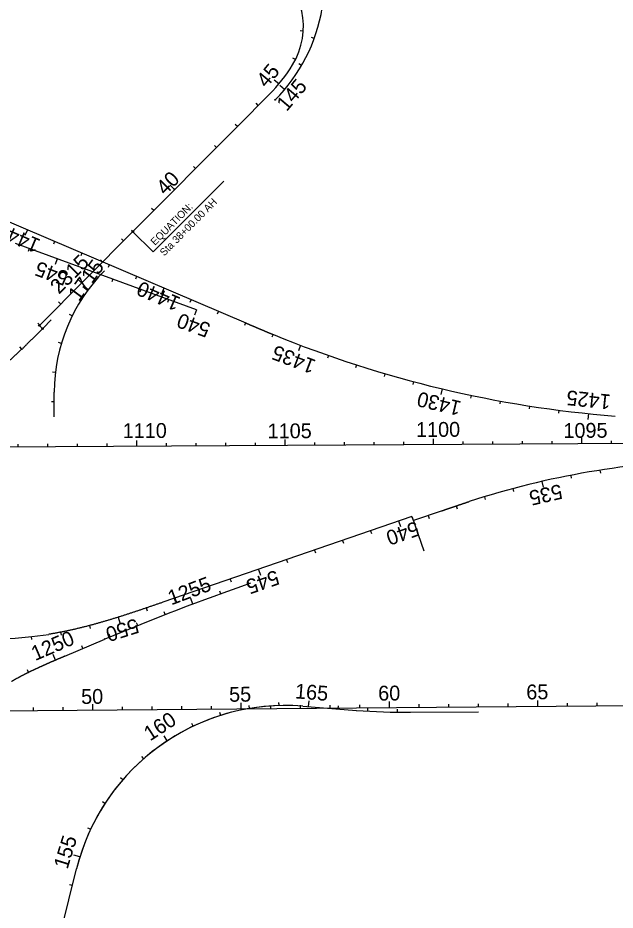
# Model space of a CAD drawing. Extents: x 448091 to 665917, y 1461380 to 1587607.
# Drawn here: x 477968 to 479982, y 1530300 to 1533309 of the extents above; entities that cross this region are included whole.
import ezdxf

# ---------------------------------------------------------------- set-up
doc = ezdxf.new("R2010")
doc.units = 0
for name, color, linetype in [('Attenuator_ep', 7, 'Continuous'), ('ATVHP', 7, 'Continuous'), ('BoxCulvert_ep', 7, 'Continuous'), ('TextShtNo', 7, 'Continuous'), ('TextTitle', 7, 'Continuous')]:
    doc.layers.add(name, color=color, linetype=linetype)

msp = doc.modelspace()

# ---------------------------------------------------------------- linework, layer by layer
at = {"layer": 'Attenuator_ep'}
for p, q in [((478424.8, 1532519.3), (478662, 1532758)), ((478353.9, 1532589.7), (478424.8, 1532519.3)), ((478051.4, 1532260.4), (478040.7, 1532271))]:
    msp.add_line(p, q, dxfattribs=at)
for centre in [(478355.7, 1532587.9), (478040.7, 1532271), (478051.4, 1532260.4)]:
    msp.add_circle(centre, 2.5, dxfattribs=at)
at = {"layer": 'ATVHP'}
msp.add_line((479297.6, 1531625.3), (479336.7, 1531511.9), dxfattribs=at)
at = {"layer": 'BoxCulvert_ep'}
for p, q in [((477221.1, 1530966.4), (482148.1, 1531007.3)), ((478221, 1530974.7), (478220.9, 1530994.7)), ((478321, 1530975.5), (478321, 1530985.5)), ((478421, 1530976.4), (478420.9, 1530986.4)), ((478521, 1530977.2), (478520.9, 1530987.2)), ((478621, 1530978), (478620.9, 1530988)), ((478721, 1530978.8), (478720.9, 1530998.8)), ((478821, 1530979.7), (478820.9, 1530989.7)), ((478921, 1530980.5), (478920.9, 1530990.5)), ((479021, 1530981.3), (479020.9, 1530991.3)), ((479121, 1530982.2), (479120.9, 1530992.2)), ((479221, 1530983), (479220.8, 1531003)), ((479321, 1530983.8), (479320.9, 1530993.8)), ((479421, 1530984.7), (479420.9, 1530994.7)), ((479521, 1530985.5), (479520.9, 1530995.5)), ((479621, 1530986.3), (479620.9, 1530996.3)), ((479721, 1530987.2), (479720.8, 1531007.2)), ((479821, 1530988), (479820.9, 1530998)), ((479921, 1530988.8), (479920.9, 1530998.8)), ((478021, 1530973), (478021, 1530983)), ((478121, 1530973.9), (478121, 1530983.9))]:
    msp.add_line(p, q, dxfattribs=at)
at = {"layer": 'TextShtNo'}
for p, q in [((478708.1, 1532942.6), (478816.3, 1533051.4)), ((478355.7, 1532587.9), (478708.1, 1532942.6)), ((478040.7, 1532271), (478355.7, 1532587.9)), ((477981.8, 1532191.7), (477974.9, 1532199)), ((480432.9, 1531875.4), (476443.8, 1531852.3)), ((478126.9, 1531156.3), (478261.2, 1531213.2)), ((478928.3, 1530987.8), (479109.2, 1530973.4)), ((479291.5, 1530966.9), (479520.7, 1530968.8)), ((477442.6, 1527520.7), (478165.9, 1530438.6))]:
    msp.add_line(p, q, dxfattribs=at)
for centre, radius, start, end in [((478683.7, 1533279.6), 247, 328.3884, 55.9829), ((478429.1, 1533436.3), 573, 315.1779, 350.5356), ((478429.1, 1533436.3), 546, 315.1779, 328.3885), ((477892.9, 1532361.8), 1146.2, 190.8482, 279.0283), ((481243.4, 1524179.9), 7639.4, 109.02829, 112.97711), ((478870.8, 1530263.9), 726.2, 85.4563, 166.0783), ((478870.8, 1530263.9), 726.2, 90.4766, 166.0783), ((479274.2, 1533050.4), 2083.5, 265.4563, 270.4764)]:
    msp.add_arc(centre, radius, start, end, dxfattribs=at)
for points in [[(478051.4, 1532260.4), (478049.1, 1532258.1), (478046.8, 1532255.8), (478044.5, 1532253.5), (478042.2, 1532251.2), (478039.9, 1532248.9), (478037.6, 1532246.6), (478035.4, 1532244.3), (478033.1, 1532242), (478030.8, 1532239.7), (478028.5, 1532237.4), (478026.2, 1532235.1), (478023.9, 1532232.9), (478021.6, 1532230.6), (478019.3, 1532228.3), (478017, 1532226), (478014.7, 1532223.7), (478012.4, 1532221.4), (478010.1, 1532219.1), (478007.8, 1532216.9), (478005.5, 1532214.6), (478003.1, 1532212.3), (478000.8, 1532210.1), (477998.5, 1532207.8), (477996.2, 1532205.5), (477993.8, 1532203.3), (477991.5, 1532201), (477989.2, 1532198.8), (477986.8, 1532196.5), (477984.5, 1532194.3), (477982.2, 1532192), (477979.8, 1532189.8), (477977.4, 1532187.6), (477975.1, 1532185.4), (477972.7, 1532183.1), (477970.4, 1532180.9), (477968, 1532178.7), (477965.6, 1532176.5), (477963.2, 1532174.3), (477960.8, 1532172.1), (477958.4, 1532169.9), (477956, 1532167.7), (477953.6, 1532165.6), (477951.2, 1532163.4), (477948.8, 1532161.2), (477946.4, 1532159.1), (477944, 1532156.9), (477941.5, 1532154.8), (477939.1, 1532152.6), (477936.6, 1532150.5), (477934.2, 1532148.4), (477931.7, 1532146.3), (477929.3, 1532144.2), (477926.8, 1532142.1), (477924.3, 1532140), (477921.8, 1532137.9), (477919.3, 1532135.8), (477916.8, 1532133.7), (477914.3, 1532131.7), (477911.8, 1532129.6), (477909.3, 1532127.6), (477906.8, 1532125.6), (477904.2, 1532123.5), (477901.7, 1532121.5), (477899.1, 1532119.5), (477896.6, 1532117.5), (477894, 1532115.6), (477891.4, 1532113.6), (477888.9, 1532111.6), (477886.3, 1532109.7), (477883.7, 1532107.7), (477881.1, 1532105.8), (477878.4, 1532103.9), (477875.8, 1532102), (477873.2, 1532100.1)], [(478457.3, 1531338.1), (478452.2, 1531336.3), (478447.1, 1531334.6), (478442, 1531332.8), (478436.9, 1531331.1), (478431.7, 1531329.3), (478426.6, 1531327.5), (478421.5, 1531325.8), (478416.4, 1531324), (478411.3, 1531322.3), (478406.2, 1531320.5), (478401.1, 1531318.8), (478395.9, 1531317), (478390.8, 1531315.3), (478385.7, 1531313.6), (478380.6, 1531311.8), (478375.5, 1531310.1), (478370.3, 1531308.4), (478365.2, 1531306.7), (478360.1, 1531305), (478354.9, 1531303.3), (478349.8, 1531301.6), (478344.7, 1531299.9), (478339.5, 1531298.2), (478334.4, 1531296.6), (478329.3, 1531294.9), (478324.1, 1531293.2), (478319, 1531291.6), (478313.8, 1531289.9), (478308.7, 1531288.3), (478303.5, 1531286.7), (478298.3, 1531285.1), (478293.2, 1531283.5), (478288, 1531281.9), (478282.8, 1531280.3), (478277.7, 1531278.8), (478272.5, 1531277.2), (478267.3, 1531275.7), (478262.1, 1531274.1), (478256.9, 1531272.6), (478251.8, 1531271.1), (478246.6, 1531269.6), (478241.4, 1531268.1), (478236.2, 1531266.7), (478230.9, 1531265.2), (478225.7, 1531263.8), (478220.5, 1531262.3), (478215.3, 1531260.9), (478210.1, 1531259.6), (478204.9, 1531258.2), (478199.6, 1531256.8), (478194.4, 1531255.5), (478189.1, 1531254.2), (478183.9, 1531252.8), (478178.6, 1531251.6), (478173.4, 1531250.3), (478168.1, 1531249), (478162.9, 1531247.8), (478157.6, 1531246.6), (478152.3, 1531245.4), (478147.1, 1531244.2), (478141.8, 1531243.1), (478136.5, 1531241.9), (478131.2, 1531240.8), (478125.9, 1531239.7), (478120.6, 1531238.6), (478115.3, 1531237.6), (478110, 1531236.6), (478104.7, 1531235.6), (478099.4, 1531234.6), (478094.1, 1531233.6), (478088.7, 1531232.7), (478083.4, 1531231.8), (478078.1, 1531230.9), (478072.7, 1531230)], [(478126.9, 1531156.3), (478124.4, 1531155.2), (478122, 1531154.2), (478119.5, 1531153.1), (478117, 1531152.1), (478114.5, 1531151), (478112, 1531149.9), (478109.5, 1531148.9), (478107, 1531147.8), (478104.5, 1531146.8), (478102.1, 1531145.7), (478099.6, 1531144.6), (478097.1, 1531143.6), (478094.6, 1531142.5), (478092.1, 1531141.4), (478089.6, 1531140.4), (478087.2, 1531139.3), (478084.7, 1531138.2), (478082.2, 1531137.2), (478079.7, 1531136.1), (478077.2, 1531135), (478074.8, 1531133.9), (478072.3, 1531132.9), (478069.8, 1531131.8), (478067.3, 1531130.7), (478064.9, 1531129.6), (478062.4, 1531128.5), (478059.9, 1531127.4), (478057.4, 1531126.3), (478055, 1531125.2), (478052.5, 1531124.1), (478050, 1531123), (478047.6, 1531121.9), (478045.1, 1531120.8), (478042.7, 1531119.7), (478040.2, 1531118.5), (478037.7, 1531117.4), (478035.3, 1531116.3), (478032.8, 1531115.1), (478030.4, 1531114), (478027.9, 1531112.9), (478025.5, 1531111.7), (478023, 1531110.5), (478020.6, 1531109.4), (478018.2, 1531108.2), (478015.7, 1531107.1), (478013.3, 1531105.9), (478010.9, 1531104.7), (478008.4, 1531103.5), (478006, 1531102.3), (478003.6, 1531101.1), (478001.2, 1531099.9), (477998.7, 1531098.7), (477996.3, 1531097.5), (477993.9, 1531096.3), (477991.5, 1531095.1), (477989.1, 1531093.9), (477986.7, 1531092.6), (477984.3, 1531091.4), (477981.9, 1531090.1), (477979.5, 1531088.9), (477977.1, 1531087.6), (477974.7, 1531086.3), (477972.3, 1531085.1), (477970, 1531083.8), (477967.6, 1531082.5), (477965.2, 1531081.2), (477962.8, 1531079.9), (477960.5, 1531078.6), (477958.1, 1531077.3), (477955.8, 1531075.9), (477953.4, 1531074.6), (477951.1, 1531073.3), (477948.7, 1531071.9), (477946.4, 1531070.6)]]:
    msp.add_spline(points, degree=3, dxfattribs=at)
at = {"layer": 'TextTitle'}
for p, q in [((478930.2, 1533264), (478920.2, 1533264.6)), ((478966.9, 1533238.8), (478957.5, 1533242.2)), ((478904.1, 1533168.1), (478895.2, 1533172.6)), ((478924.5, 1533148.4), (478915.8, 1533153.4)), ((478847.7, 1533085.8), (478831.8, 1533099.1)), ((478847.7, 1533085.8), (478844.4, 1533088.5)), ((478866.9, 1533066.7), (478851.1, 1533080.1)), ((478866.9, 1533066.7), (478863.7, 1533069.5)), ((478778.6, 1533013.5), (478771.5, 1533020.5)), ((478708.1, 1532942.6), (478701.1, 1532949.6)), ((478637.7, 1532871.6), (478630.6, 1532878.7)), ((478567.2, 1532800.7), (478560.1, 1532807.8)), ((478496.7, 1532729.8), (478482, 1532744.4)), ((478496.7, 1532729.8), (478493.6, 1532732.8)), ((478426.2, 1532658.9), (478419.1, 1532665.9)), ((478737.9, 1532279.2), (477901.3, 1532635.5)), ((478000.1, 1532593.4), (477992.2, 1532575)), ((478355.7, 1532587.9), (478351.6, 1532592)), ((478355.7, 1532587.9), (478352.6, 1532591)), ((478092.1, 1532554.2), (478088.2, 1532545)), ((478324.3, 1532556.3), (478317.2, 1532563.4)), ((478570.3, 1532324.5), (477959.8, 1532547.5)), ((478006.7, 1532530.4), (478003.3, 1532521)), ((478100.6, 1532496.1), (478093.8, 1532477.3)), ((478184.1, 1532515.1), (478180.2, 1532505.9)), ((478253.8, 1532485.4), (478246.7, 1532492.4)), ((478194.6, 1532461.8), (478191.1, 1532452.4)), ((478276.1, 1532475.9), (478272.2, 1532466.7)), ((478368.1, 1532436.7), (478364.2, 1532427.5)), ((478183.3, 1532414.5), (478169.1, 1532428.6)), ((478203.1, 1532389.5), (478187, 1532401.3)), ((478288.5, 1532427.4), (478285.1, 1532418.1)), ((478382.4, 1532393.1), (478379, 1532383.7)), ((478460.1, 1532397.5), (478452, 1532378.4)), ((478112.8, 1532343.5), (478105.7, 1532350.6)), ((478476.4, 1532358.8), (478472.9, 1532349.4)), ((478552.1, 1532358.4), (478548.2, 1532349.2)), ((478570.3, 1532324.5), (478563.4, 1532305.7)), ((478644.1, 1532319.2), (478640.2, 1532310)), ((478042.3, 1532272.6), (478035.2, 1532279.6)), ((478053.1, 1532262.2), (478080.9, 1532290.1)), ((478151.3, 1532304.1), (478142.3, 1532308.5)), ((478736.1, 1532280), (478732.2, 1532270.8)), ((478828.3, 1532241.2), (478824.5, 1532231.9)), ((478114.8, 1532211.1), (478105.2, 1532213.9)), ((478921.3, 1532204.4), (478914.1, 1532185.7)), ((479015.2, 1532170), (479011.9, 1532160.6)), ((479109.9, 1532138.2), (479106.9, 1532128.6)), ((478094.9, 1532113.2), (478085, 1532114.4)), ((479205.5, 1532108.8), (479202.7, 1532099.2)), ((479301.8, 1532081.9), (479299.3, 1532072.2)), ((478091.1, 1531962.8), (478091.1, 1532046.8)), ((479398.8, 1532057.5), (479394.2, 1532038.1)), ((478091.1, 1532013.4), (478081.1, 1532013.4)), ((479496.4, 1532035.7), (479494.4, 1532025.9)), ((479594.5, 1532016.5), (479592.7, 1532006.6)), ((479693.1, 1531999.8), (479691.6, 1531989.9)), ((479792.1, 1531985.7), (479790.9, 1531975.8)), ((479891.5, 1531974.3), (479889.4, 1531954.4)), ((479369.4, 1531869.2), (479369.3, 1531889.2)), ((479869.4, 1531872.1), (479869.3, 1531892.1)), ((477969.4, 1531861.1), (477969.4, 1531871.1)), ((478069.4, 1531861.7), (478069.4, 1531871.7)), ((478169.4, 1531862.3), (478169.4, 1531872.3)), ((478269.4, 1531862.9), (478269.4, 1531872.9)), ((478369.4, 1531863.5), (478369.3, 1531883.5)), ((478469.4, 1531864), (478469.4, 1531874)), ((478569.4, 1531864.6), (478569.4, 1531874.6)), ((478669.4, 1531865.2), (478669.4, 1531875.2)), ((478769.4, 1531865.8), (478769.4, 1531875.8)), ((478869.4, 1531866.3), (478869.3, 1531886.3)), ((478969.4, 1531866.9), (478969.4, 1531876.9)), ((479069.4, 1531867.5), (479069.4, 1531877.5)), ((479169.4, 1531868.1), (479169.4, 1531878.1)), ((479269.4, 1531868.7), (479269.4, 1531878.7)), ((479469.4, 1531869.8), (479469.3, 1531879.8)), ((479569.4, 1531870.4), (479569.3, 1531880.4)), ((479669.4, 1531871), (479669.3, 1531881)), ((479769.4, 1531871.5), (479769.3, 1531881.5)), ((479969.4, 1531872.7), (479969.3, 1531882.7)), ((479930.3, 1531783.3), (479931.8, 1531773.5)), ((479734, 1531745.3), (479738.5, 1531725.9)), ((479831.8, 1531766), (479833.7, 1531756.2)), ((479636.9, 1531721.2), (479639.5, 1531711.6)), ((479540.8, 1531693.8), (479543.7, 1531684.2)), ((479445.6, 1531663), (479448.8, 1531653.5)), ((479296.8, 1531627.6), (478457.3, 1531338.1)), ((479301.7, 1531613.5), (479296.8, 1531627.6)), ((479394.7, 1531645.5), (479301.7, 1531613.5)), ((479351.1, 1531630.5), (479354.3, 1531621)), ((479251.6, 1531612.1), (479257.9, 1531593.9)), ((479157.1, 1531579.4), (479160.4, 1531570)), ((479062.6, 1531546.8), (479065.8, 1531537.4)), ((478968, 1531514.2), (478971.3, 1531504.8)), ((478873.5, 1531481.6), (478876.8, 1531472.2)), ((478779, 1531449), (478785.8, 1531429.4)), ((478684.4, 1531416.4), (478687.7, 1531407)), ((478746.5, 1531399.8), (478743.3, 1531409.2)), ((478589.9, 1531383.8), (478593.2, 1531374.4)), ((478495.4, 1531351.2), (478498.6, 1531341.8)), ((478558.4, 1531331.9), (478551.4, 1531350.7)), ((478652.2, 1531366.5), (478648.8, 1531375.9)), ((478400.8, 1531318.7), (478404, 1531309.2)), ((478305.8, 1531287.4), (478311.8, 1531268.3)), ((478465, 1531296.2), (478461.4, 1531305.5)), ((478209.8, 1531259.5), (478212.4, 1531249.8)), ((478372.1, 1531259.2), (478368.3, 1531268.5)), ((478112.4, 1531237), (478114.3, 1531227.2)), ((478279.7, 1531221), (478275.8, 1531230.2)), ((478013.5, 1531222.2), (478014.6, 1531212)), ((478261.2, 1531213.2), (478260.3, 1531215.3)), ((478187.6, 1531182), (478183.7, 1531191.2)), ((478095.5, 1531142.9), (478087.7, 1531161.3)), ((478004.5, 1531101.6), (478000.1, 1531110.6)), ((478749.2, 1530979.8), (478747.6, 1530989.7)), ((478848.7, 1530989.7), (478848.4, 1530999.7)), ((478848.7, 1530989.7), (478848.5, 1530995.5)), ((478848.7, 1530989.7), (478848.5, 1530994)), ((478948.5, 1530986.2), (478950.1, 1531006.1)), ((479048.2, 1530978.3), (479049, 1530988.2)), ((478652.1, 1530956.4), (478649.1, 1530965.9)), ((478652.1, 1530956.4), (478650.4, 1530961.8)), ((478652.1, 1530956.4), (478650.8, 1530960.5)), ((479147.9, 1530970.7), (479148.5, 1530980.7)), ((479247.9, 1530967), (479248, 1530977)), ((478559.1, 1530919.8), (478554.8, 1530928.8)), ((478472, 1530870.8), (478461.1, 1530887.5)), ((478392.5, 1530810.3), (478385.9, 1530817.8)), ((478322, 1530739.5), (478314.5, 1530746)), ((478322, 1530739.5), (478318.8, 1530742.3)), ((478261.9, 1530659.7), (478253.5, 1530665.1)), ((478261.9, 1530659.7), (478258.3, 1530662)), ((478213.4, 1530572.3), (478204.3, 1530576.6)), ((478177.2, 1530479.2), (478157.4, 1530485.3)), ((478177.2, 1530479.2), (478173.1, 1530480.4)), ((478152, 1530382.4), (478142.3, 1530384.8)), ((478152, 1530382.4), (478146.4, 1530383.8)), ((478152, 1530382.4), (478147.8, 1530383.5))]:
    msp.add_line(p, q, dxfattribs=at)
msp.add_circle((478835.5, 1533032.4), 1, dxfattribs=at)
for centre, radius, start, end in [((478671.1, 1532046.8), 580, 135.1505, 180), ((480280.4, 1535774.1), 3819.7, 247.6845, 265.5148), ((480376, 1528953.4), 2864.8, 91.3311, 108.0283)]:
    msp.add_arc(centre, radius, start, end, dxfattribs=at)
for points in [[(478737.9, 1532279.2), (478739.1, 1532278.7), (478740.3, 1532278.2), (478741.6, 1532277.7), (478742.8, 1532277.1), (478744.1, 1532276.6), (478745.3, 1532276.1), (478746.6, 1532275.5), (478747.8, 1532275), (478749.1, 1532274.5), (478750.3, 1532274), (478751.5, 1532273.4), (478752.8, 1532272.9), (478754, 1532272.4), (478755.3, 1532271.8), (478756.5, 1532271.3), (478757.8, 1532270.8), (478759, 1532270.3), (478760.2, 1532269.7), (478761.5, 1532269.2), (478762.7, 1532268.7), (478764, 1532268.1), (478765.2, 1532267.6), (478766.5, 1532267.1), (478767.7, 1532266.6), (478769, 1532266), (478770.2, 1532265.5), (478771.4, 1532265), (478772.7, 1532264.4), (478773.9, 1532263.9), (478775.2, 1532263.4), (478776.4, 1532262.9), (478777.7, 1532262.3), (478778.9, 1532261.8), (478780.2, 1532261.3), (478781.4, 1532260.8), (478782.6, 1532260.2), (478783.9, 1532259.7), (478785.1, 1532259.2), (478786.4, 1532258.7), (478787.6, 1532258.1), (478788.9, 1532257.6), (478790.1, 1532257.1), (478791.4, 1532256.6), (478792.6, 1532256), (478793.8, 1532255.5), (478795.1, 1532255), (478796.3, 1532254.5), (478797.6, 1532253.9), (478798.8, 1532253.4), (478800.1, 1532252.9), (478801.3, 1532252.4), (478802.6, 1532251.9), (478803.8, 1532251.3), (478805.1, 1532250.8), (478806.3, 1532250.3), (478807.6, 1532249.8), (478808.8, 1532249.3), (478810.1, 1532248.7), (478811.3, 1532248.2), (478812.6, 1532247.7), (478813.8, 1532247.2), (478815, 1532246.7), (478816.3, 1532246.1), (478817.5, 1532245.6), (478818.8, 1532245.1), (478820, 1532244.6), (478821.3, 1532244.1), (478822.5, 1532243.6), (478823.8, 1532243), (478825, 1532242.5), (478826.3, 1532242), (478827.5, 1532241.5), (478828.8, 1532241), (478830, 1532240.5)], [(479394.7, 1531645.5), (479396, 1531646), (479397.2, 1531646.4), (479398.5, 1531646.8), (479399.8, 1531647.3), (479401.1, 1531647.7), (479402.3, 1531648.2), (479403.6, 1531648.6), (479404.9, 1531649), (479406.2, 1531649.5), (479407.5, 1531649.9), (479408.7, 1531650.4), (479410, 1531650.8), (479411.3, 1531651.2), (479412.6, 1531651.7), (479413.8, 1531652.1), (479415.1, 1531652.6), (479416.4, 1531653), (479417.7, 1531653.4), (479419, 1531653.9), (479420.2, 1531654.3), (479421.5, 1531654.8), (479422.8, 1531655.2), (479424.1, 1531655.6), (479425.3, 1531656.1), (479426.6, 1531656.5), (479427.9, 1531656.9), (479429.2, 1531657.4), (479430.5, 1531657.8), (479431.7, 1531658.3), (479433, 1531658.7), (479434.3, 1531659.1), (479435.6, 1531659.6), (479436.8, 1531660), (479438.1, 1531660.4), (479439.4, 1531660.9), (479440.7, 1531661.3), (479442, 1531661.7), (479443.2, 1531662.2), (479444.5, 1531662.6), (479445.8, 1531663), (479447.1, 1531663.5), (479448.4, 1531663.9), (479449.6, 1531664.4), (479450.9, 1531664.8), (479452.2, 1531665.2), (479453.5, 1531665.6), (479454.8, 1531666.1), (479456, 1531666.5), (479457.3, 1531666.9), (479458.6, 1531667.4), (479459.9, 1531667.8), (479461.2, 1531668.2), (479462.5, 1531668.7), (479463.7, 1531669.1), (479465, 1531669.5), (479466.3, 1531669.9), (479467.6, 1531670.4), (479468.9, 1531670.8), (479470.1, 1531671.2), (479471.4, 1531671.7), (479472.7, 1531672.1), (479474, 1531672.5), (479475.3, 1531672.9), (479476.6, 1531673.4), (479477.8, 1531673.8), (479479.1, 1531674.2), (479480.4, 1531674.6), (479481.7, 1531675), (479483, 1531675.5), (479484.3, 1531675.9), (479485.5, 1531676.3), (479486.8, 1531676.7), (479488.1, 1531677.1), (479489.4, 1531677.6)]]:
    msp.add_spline(points, degree=3, dxfattribs=at)

# ---------------------------------------------------------------- texts
at = {"layer": 'Attenuator_ep'}
for s, p in [('Sta 38+00.00 AH', (478461.6, 1532503.8)), ('EQUATION:', (478430.6, 1532539.5))]:
    msp.add_text(s, height=25, rotation=45.1779, dxfattribs=at).set_placement(p)
at = {"layer": 'BoxCulvert_ep'}
for s, p in [('50', (478181.6, 1530995)), ('55', (478680.5, 1531002.4)), ('60', (479183, 1531006.3)), ('65', (479682.3, 1531010.4))]:
    msp.add_text(s, height=50, rotation=0.4764, dxfattribs=at).set_placement(p)
at = {"layer": 'TextTitle'}
for s, rotation, p in [('45', 50.064, (478806.1, 1533070.1)), ('145', 49.8398, (478874.2, 1532990.5)), ('40', 45.1779, (478464.7, 1532708)), ('1445', 156.9344, (478047.9, 1532559.7)), ('2315', 45.1779, (478107, 1532374.5)), ('1715', 53.7892, (478173.8, 1532349.8)), ('545', 159.9345, (478142.7, 1532450.8)), ('1440', 156.9344, (478520.1, 1532364.1)), ('540', 159.9345, (478621.4, 1532276.1)), ('1435', 159.1559, (478976.4, 1532153.2)), ('1430', 166.6559, (479466.1, 1532014.6)), ('1425', 174.1559, (479968.6, 1532037.8)), ('1110', 0.3311, (478321.6, 1531891.4)), ('1105', 0.3311, (478810.2, 1531890.5)), ('1100', 0.3311, (479310.5, 1531895.3)), ('1095', 0.3311, (479807.4, 1531892.1)), ('535', 192.9508, (479796.8, 1531737)), ('540', 199.0283, (479310.4, 1531612.1)), ('545', 199.0283, (478838.3, 1531447.5)), ('1255', 20.577, (478485.3, 1531327.2)), ('550', 197.4334, (478366.2, 1531284.4)), ('1250', 23.1881, (478026.6, 1531139.5)), ('165', 355.4563, (478901.1, 1531014.1)), ('160', 33.3049, (478413.8, 1530868.3)), ('155', 72.7539, (478135.3, 1530435.4))]:
    msp.add_text(s, height=50, rotation=rotation, dxfattribs=at).set_placement(p)

doc.saveas('drawing.dxf')
